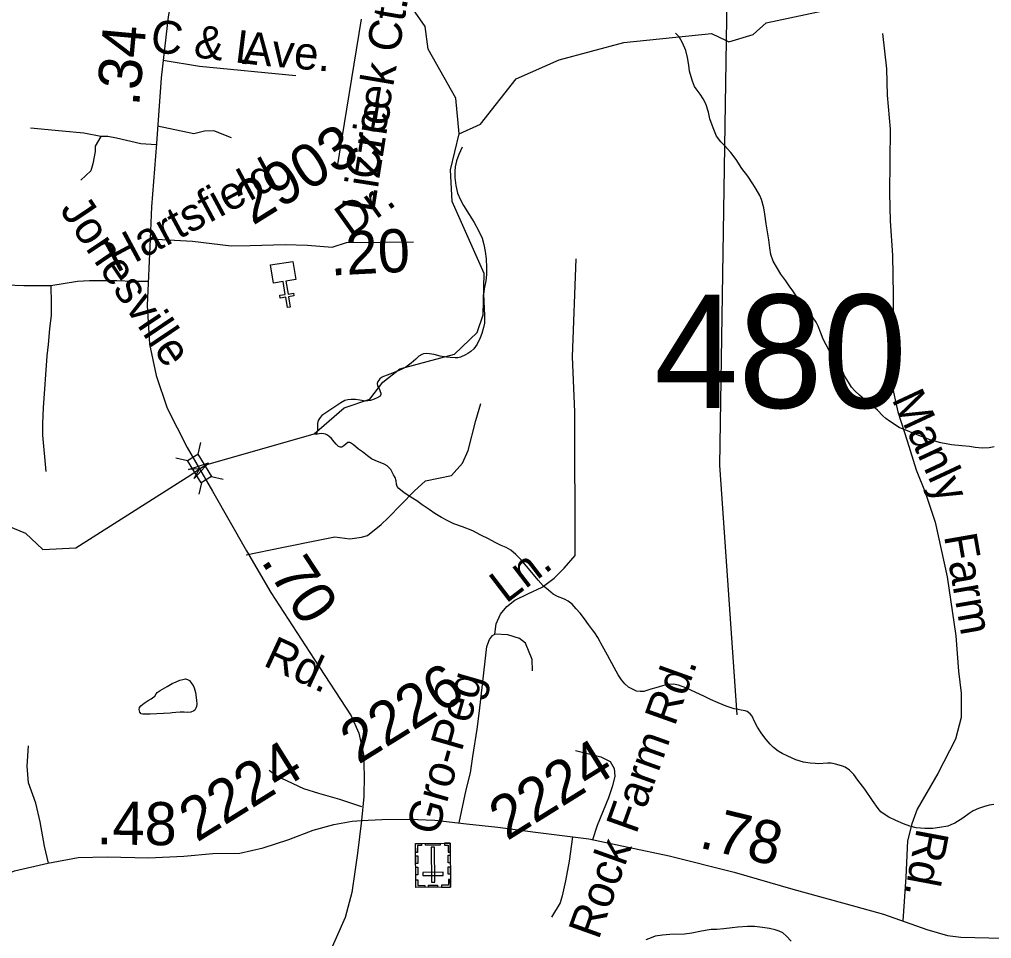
# Model space of a CAD drawing. Extents: x 2001466 to 31450019, y -30647475 to 847247.
# Drawn here: x 2153535 to 2159166, y 774816 to 780140 of the extents above; entities that cross this region are included whole.
import ezdxf

# ---------------------------------------------------------------- set-up
doc = ezdxf.new("R2010")
doc.units = 0
for name, color, linetype in [('Exist Cultural Cemetery CELL', 7, 'Continuous'), ('Exist Cultural Church CELL', 7, 'Continuous'), ('Exist Hydrographic Creek Single Shore', 7, 'Continuous'), ('Exist Hydrographic Misc Water Feature', 7, 'Continuous'), ('Exist Road Non-System Type 51', 7, 'Continuous'), ('Exist Road Non-System Type 51 Label', 7, 'Continuous'), ('Exist Road Secondary Mileage Hundredths English Label', 7, 'Continuous'), ('Exist Road Secondary Structure Standard Bridge Attributed CELL', 7, 'Continuous'), ('Exist Road Secondary Structure Standard Bridge CELL', 7, 'Continuous'), ('Exist Road Secondary Structure Standard Bridge Number Label', 7, 'Continuous'), ('Exist Road Secondary Type 51 Attributed', 7, 'Continuous'), ('Exist Road Secondary Type 51 Label', 7, 'Continuous'), ('Exist Road Secondary Type 51 Number Label', 7, 'Continuous'), ('Exist Utilities Electrical Transmission Line', 7, 'Continuous')]:
    doc.layers.add(name, color=color, linetype=linetype)

msp = doc.modelspace()

# ---------------------------------------------------------------- linework, layer by layer
at = {"layer": 'Exist Cultural Cemetery CELL'}
for points in [[(2156031.1, 775114.3), (2155832, 775112.9), (2155830.1, 775367.5), (2156029.2, 775369)], [(2155863.3, 775367.8), (2155863.4, 775356.3), (2155841.4, 775356.1), (2155841.7, 775315.7), (2155830.5, 775315.6), (2155830.1, 775367.5)], [(2155971.9, 775357.1), (2155887, 775356.4), (2155886.9, 775367.8), (2155971.8, 775368.5)], [(2155996.2, 775368.7), (2155996.2, 775357.2), (2156018.2, 775357.3), (2156018.5, 775316.9), (2156029.7, 775317), (2156029.3, 775368.9)], [(2155842, 775295.3), (2155842.4, 775252), (2155831, 775251.9), (2155830.7, 775295.2)], [(2155921.8, 775142.8), (2155940.5, 775143), (2155939, 775345.8), (2155920.4, 775345.6)], [(2156029.8, 775299), (2156030.1, 775255.7), (2156018.7, 775255.6), (2156018.4, 775298.9)], [(2155842.5, 775229.4), (2155842.8, 775186.1), (2155831.4, 775186), (2155831.1, 775229.3)], [(2155989.8, 775182.1), (2155989.6, 775200.8), (2155871.9, 775199.9), (2155872, 775181.2)], [(2156030.2, 775231.8), (2156030.6, 775188.5), (2156019.2, 775188.4), (2156018.9, 775231.7)], [(2155831.6, 775156.3), (2155843, 775156.3), (2155843.2, 775124.1), (2155883.8, 775124.4), (2155883.8, 775113.3), (2155831.9, 775112.9)], [(2155957, 775113.8), (2155905.2, 775113.4), (2155905.1, 775124.8), (2155956.9, 775125.2)], [(2156030.8, 775157.7), (2156019.4, 775157.6), (2156019.7, 775125.4), (2155979.1, 775125.1), (2155979.2, 775114), (2156031.1, 775114.3)]]:
    msp.add_lwpolyline(points, close=True, dxfattribs=at)
at = {"layer": 'Exist Cultural Church CELL'}
msp.add_lwpolyline([(2155135.3, 778633.3), (2155079, 778624.4), (2155090.8, 778549.2), (2155122.4, 778554.2), (2155124.9, 778538.4), (2155093.3, 778533.4), (2155102.6, 778474), (2155086.8, 778471.5), (2155077.5, 778530.9), (2155045.9, 778526), (2155043.4, 778541.8), (2155075, 778546.7), (2155063.2, 778621.9), (2155006.2, 778613.1), (2154989.8, 778718.3), (2155118.8, 778738.5)], close=True, dxfattribs=at)
at = {"layer": 'Exist Hydrographic Creek Single Shore'}
for points in [[(2156081.2, 779477.4), (2156063.2, 779684.5), (2155903.3, 779966.6), (2155885.2, 780098.1), (2155827.2, 780181.3), (2155799.3, 780700.3), (2155779.1, 780761.7)], [(2157629.3, 780016.8), (2157644.3, 780009.6), (2157785.2, 780052.6), (2157860.3, 780119.9), (2158251.3, 780203.7), (2158798.2, 780625.5), (2158914.2, 780692), (2159203.8, 780779.7)], [(2156081.2, 779477.4), (2156205.3, 779533.9), (2156412.2, 779795.3), (2156661.3, 779905), (2157036.2, 780005.6), (2157544.3, 780057.5), (2157629.3, 780016.8)], [(2153394.2, 777236.2), (2153570.4, 777163.7), (2153670.2, 777069.7), (2153861.3, 777078.9), (2154528.1, 777501.3), (2154578.3, 777537.6), (2154615, 777559.7), (2155241.3, 777739.5), (2155415.2, 777890.1), (2155564.3, 777939.6), (2155639.4, 778039.7), (2155738.2, 778116.4), (2156055.2, 778201.7), (2156187.2, 778327), (2156220.3, 778428), (2156227.2, 778667.4), (2156041.2, 779084.5), (2156032.2, 779268.5), (2156081.2, 779477.4)]]:
    msp.add_lwpolyline(points, dxfattribs=at)
at = {"layer": 'Exist Hydrographic Misc Water Feature'}
for points in [[(2159180.6, 777663.9), (2159151.1, 777657.8), (2159111.3, 777655.7), (2159070.9, 777661.4), (2159037.3, 777665.3), (2158993.2, 777670.7), (2158934.5, 777676.8), (2158872.8, 777688.2), (2158810.7, 777704), (2158734.6, 777733.4), (2158692.4, 777751.1), (2158630.4, 777776.8), (2158574.3, 777812.4), (2158554, 777828.4), (2158535.7, 777844.2), (2158505.8, 777875.9), (2158477.5, 777900), (2158458, 777917.6), (2158429.5, 777937.8), (2158401.4, 777963.5), (2158373.3, 777989.2), (2158355.5, 778009.4), (2158337, 778039), (2158314.5, 778074.8), (2158296.4, 778118.9), (2158284.5, 778146.7), (2158274.5, 778160.8), (2158258.5, 778176.6), (2158244.1, 778190.5), (2158230, 778214.6), (2158208, 778254.4), (2158189.8, 778288), (2158175.2, 778327.9), (2158161.3, 778364.1), (2158149.2, 778385.8), (2158128.9, 778417.7), (2158106.7, 778449.8), (2158082.3, 778479.5), (2158056.7, 778511.4), (2158033.9, 778539.1), (2158014.1, 778566.9), (2157994, 778597.1), (2157973.5, 778625), (2157945.8, 778664.8), (2157925.5, 778696.7), (2157901.5, 778740.5), (2157886.9, 778778.4), (2157881, 778816.3), (2157876.7, 778862.3), (2157860.1, 778956.1), (2157851.9, 779012.1), (2157847.6, 779048), (2157833.2, 779096.1), (2157823.2, 779119.9), (2157802.6, 779155.8), (2157783, 779187.7), (2157754.5, 779231.3), (2157720, 779277.1), (2157685.8, 779328.9), (2157655.8, 779368.7), (2157619.5, 779408.7), (2157597.2, 779430.3), (2157573.2, 779464.4), (2157553.1, 779512.1), (2157534.4, 779564), (2157526.4, 779602.1), (2157510.2, 779650), (2157496.1, 779679.7), (2157477.6, 779707.6), (2157455.5, 779737.8), (2157445.4, 779751.5), (2157433.6, 779781.6), (2157425.4, 779807.2), (2157416.7, 779839.4), (2157413, 779875.3), (2157404.6, 779919.1), (2157394.6, 779959.2), (2157376.3, 780004.9), (2157356, 780038.8), (2157335.9, 780060.9)], [(2156100.1, 779400), (2156080.4, 779358), (2156066.5, 779319.9), (2156058.7, 779285.8), (2156056.6, 779261.7), (2156057.2, 779223.9), (2156063.2, 779178), (2156073.2, 779133.9), (2156090.1, 779094), (2156107.7, 779062.1), (2156140.3, 779010.1), (2156168.8, 778964.5), (2156194.8, 778916.7), (2156215.1, 778872.7), (2156224.8, 778836.7), (2156233.2, 778794.9), (2156237.7, 778752.9), (2156239.9, 778703), (2156239.9, 778662.8), (2156236.3, 778624.8), (2156226.4, 778578.9), (2156222.9, 778546.9), (2156225, 778510.9), (2156227.4, 778459.1), (2156229.5, 778431.1), (2156229.3, 778406.8), (2156228.1, 778381.1), (2156223.5, 778354.9), (2156214.1, 778321.1), (2156204.3, 778295), (2156186.4, 778258.8), (2156166.7, 778232.5), (2156148.7, 778216.6), (2156132.7, 778204.4), (2156118.6, 778196.4), (2156090.7, 778184.4), (2156074.7, 778180.3), (2156058.5, 778180.3), (2156030.8, 778182.1), (2156009.1, 778183.8), (2155973, 778189.6), (2155936.9, 778199.6), (2155910.6, 778203.1), (2155892.6, 778205), (2155875, 778202.9), (2155864.9, 778199.1), (2155848.7, 778189), (2155831.3, 778172.9), (2155805, 778148.5), (2155773.2, 778126.5), (2155745.6, 778112.5), (2155705.6, 778094.2), (2155665.8, 778079.9), (2155643.7, 778071.9), (2155632, 778065.6), (2155621.7, 778057.8), (2155611.7, 778043.5), (2155608, 778031.4), (2155609.8, 778017.8), (2155617.8, 778001.5), (2155624.2, 777985.6), (2155628.5, 777975.6), (2155628.3, 777967.5), (2155624.2, 777957.6), (2155606.3, 777947.7), (2155590.5, 777939.6), (2155568.6, 777933.5), (2155538.7, 777929.2), (2155506.5, 777935.3), (2155482.5, 777938.9), (2155456.4, 777938.7), (2155436.6, 777936.5), (2155420.6, 777932.4), (2155396.6, 777918.2), (2155368.5, 777900.1), (2155332.6, 777875.9), (2155304.9, 777857.8), (2155287.3, 777845.9), (2155277, 777833.6), (2155265.5, 777817.6), (2155261.2, 777799.5), (2155261.4, 777777.6), (2155261.6, 777763.7), (2155257.7, 777747.7), (2155249.7, 777735.5)], [(2157499.8, 776220.8), (2157453.6, 776242.4), (2157395.4, 776268.2), (2157353, 776284), (2157323.2, 776289.7), (2157291, 776287.6), (2157259.1, 776279.5), (2157221.3, 776269.4), (2157191.4, 776260.9), (2157151.2, 776246.7), (2157131.3, 776246.9), (2157109.6, 776248.6), (2157085.6, 776260.3), (2157063.2, 776272.2), (2157041.1, 776292.2), (2157023, 776314), (2157002.9, 776343.8), (2156979, 776385.9), (2156940.4, 776457.5), (2156902.3, 776527.4), (2156898, 776535.3), (2156885.9, 776559.1), (2156868, 776586.9), (2156853.5, 776604.9), (2156831.3, 776635.1), (2156807.1, 776668.8), (2156782.7, 776700.4), (2156758.9, 776726.3), (2156737, 776752.4), (2156712.8, 776770.3), (2156692.7, 776782.2), (2156650.7, 776797.9), (2156626.7, 776811.7), (2156600, 776833.5), (2156568.2, 776859.5), (2156539.9, 776891.3), (2156512.1, 776925.1), (2156471.4, 776972.6), (2156441.7, 777010.4), (2156411, 777040.6), (2156380.8, 777066.3), (2156355, 777081.9), (2156325, 777093.8), (2156290.8, 777109.9), (2156252.9, 777131.5), (2156206.7, 777153.1), (2156160.6, 777177.1), (2156100.7, 777200.8), (2156050.5, 777218.1), (2156016, 777236.2), (2155980.1, 777255.9), (2155941.8, 777277.5), (2155908, 777301.3), (2155868, 777329.2), (2155836, 777351.1), (2155801.7, 777373), (2155781.4, 777386.5), (2155761.4, 777400.6), (2155743.3, 777412.6), (2155733.5, 777422.6), (2155723, 777434.3), (2155719.1, 777448.3), (2155717.1, 777466.5), (2155710.9, 777486.4), (2155702.5, 777502.3), (2155686.7, 777532.3), (2155664.4, 777554), (2155648.6, 777564.1), (2155596.3, 777585.7), (2155574.3, 777595.5), (2155552, 777611.5), (2155522.1, 777635.1), (2155499.9, 777651.1), (2155470, 777675), (2155453.6, 777686.8), (2155448, 777688.9), (2155437.8, 777688.8), (2155426.3, 777680.4), (2155414, 777670.5), (2155402.1, 777662.6), (2155393.9, 777662.6), (2155384.1, 777666.5), (2155370.1, 777680.4), (2155358, 777694), (2155343.5, 777712), (2155327.7, 777726.2), (2155315.8, 777734), (2155307.6, 777738.2), (2155297.5, 777740), (2155283.4, 777741.8), (2155249.7, 777735.5)], [(2154407.2, 776121), (2154293, 776116.8), (2154250.7, 776116.3), (2154240.9, 776118.2), (2154233.3, 776128.2), (2154228.8, 776142.3), (2154231.3, 776154.1), (2154238.8, 776164.3), (2154258.5, 776180.4), (2154280.9, 776194.5), (2154298.7, 776204.8), (2154306.5, 776210.5), (2154318.8, 776220.8), (2154326.6, 776234.6), (2154332.3, 776240.7), (2154350, 776253), (2154390.2, 776276.9), (2154420.1, 776293.5), (2154442.3, 776303.6), (2154463.8, 776313.7), (2154481.8, 776317.4), (2154497.6, 776319.9), (2154509.5, 776317.7), (2154519.8, 776310.1), (2154534.3, 776292.1), (2154542.3, 776281.9), (2154548.1, 776268.1), (2154554.4, 776241.9), (2154560.6, 776198), (2154563, 776174.1), (2154560.8, 776160.3), (2154556.5, 776150), (2154550.5, 776139.9), (2154544.8, 776135.9), (2154526.9, 776128.1), (2154509.1, 776125.9), (2154489, 776127.7), (2154465.2, 776127.7), (2154441, 776125.6), (2154419.1, 776123.3), (2154407.2, 776121)], [(2159178.5, 775592.4), (2159152.9, 775588.6), (2159118.9, 775580), (2159090.8, 775570), (2159058.6, 775555.8), (2159035.2, 775539.9), (2158998.9, 775513.7), (2158953, 775485.4), (2158929.2, 775475.2), (2158911.8, 775466.9), (2158865.2, 775458.9), (2158825.4, 775454.4), (2158779.5, 775454.4), (2158753.5, 775456.3), (2158729.5, 775457.9), (2158693.4, 775467.9), (2158655.3, 775481.7), (2158611.2, 775499.3), (2158571, 775519.2), (2158542.9, 775536.8), (2158524.8, 775550.9), (2158509.3, 775568.7), (2158476.9, 775616.6), (2158432.2, 775682.2), (2158391.8, 775734.1), (2158367.8, 775765.8), (2158343.6, 775791.7), (2158317.7, 775809.4), (2158303.4, 775815.7), (2158283.5, 775821.5), (2158261.6, 775827.3), (2158237.6, 775831.3), (2158215.4, 775833.1), (2158163.7, 775828.7), (2158143.6, 775830.5), (2158115.4, 775832.3), (2158077.2, 775838.1), (2158031.5, 775851.9), (2157985.6, 775871.9), (2157953.4, 775887.3), (2157929.4, 775901.4), (2157902.7, 775923.3), (2157883, 775942.9), (2157860.7, 775969.1), (2157834.8, 776002.9), (2157810.4, 776040.7), (2157792.4, 776074.3), (2157779.9, 776104.6), (2157767.8, 776118.2), (2157750.2, 776132.2), (2157738.1, 776136.1), (2157715.9, 776138.2), (2157698.3, 776142.1), (2157674.1, 776147.8), (2157627.9, 776161.7), (2157582, 776181.2), (2157537.5, 776200.9), (2157499.8, 776220.8)], [(2158005.4, 774802), (2157979, 774829.8), (2157957.3, 774849.8), (2157935.1, 774859.6), (2157913, 774867.4), (2157879.1, 774875.4), (2157838.7, 774881.1), (2157793, 774886.8), (2157753, 774886.7), (2157697, 774882.2), (2157662.8, 774878.1), (2157615, 774871.9), (2157575, 774869.5), (2157541, 774869.3), (2157485.4, 774859.1), (2157429.5, 774846.9), (2157387.4, 774842.7), (2157301.7, 774840.2), (2157259.3, 774835.7), (2157217.4, 774829.8), (2157193.6, 774821.3), (2157163.5, 774809.2)]]:
    msp.add_lwpolyline(points, dxfattribs=at)
at = {"layer": 'Exist Road Non-System Type 51'}
for points in [[(2155513.6, 780141.2), (2155373.8, 779276.6)], [(2158533.6, 780058.8), (2158556.5, 779853), (2158561.8, 779700.1), (2158577.6, 779504.9), (2158574.1, 779133.9), (2158579.3, 778973.9), (2158591.6, 778771.7), (2158595.1, 778544.8), (2158593.4, 778235.4), (2158586.4, 778033.1), (2158623.3, 777866.1), (2158677.7, 777699.1), (2158728.7, 777532), (2158781.4, 777401.9), (2158839.4, 777227.8), (2158907.9, 776911.3), (2158958.9, 776570.2), (2158974.7, 776364.5), (2158990.5, 776237.9), (2158990.5, 776097.2), (2158957.1, 775970.6), (2158855.2, 775771.9), (2158735.7, 775566.2), (2158704.1, 775481.8), (2158679.5, 775381.6), (2158668.9, 775172.3), (2158651.2, 774918.4)], [(2154367.8, 779903.5), (2154578.4, 779868.3), (2155135.9, 779814)], [(2154762.8, 779454.8), (2154661.7, 779495.2), (2154607.4, 779491.6), (2154545.8, 779477.1), (2154335.5, 779521.3)], [(2154006.5, 779462.6), (2153908.8, 779480.8), (2153782.1, 779491.6), (2153598.9, 779509.9)], [(2154006.5, 779462.6), (2153973.9, 779404.7), (2153973.9, 779375.7), (2153959.4, 779303.3), (2153948.6, 779263.4), (2153890.7, 779209.1)], [(2154327.5, 779413.2), (2154238.2, 779419.2), (2154097, 779451.8), (2154046.3, 779462.6), (2154006.5, 779462.6)], [(2156288.7, 776578.8), (2156296.6, 776640.1), (2156321.9, 776695.1), (2156358.9, 776739.7), (2156404.9, 776775.4), (2156480.6, 776812.4), (2156563.3, 776851.9), (2156631.4, 776904.4), (2156689.6, 776961.2), (2156753.5, 777035.1), (2156752.1, 777867.2), (2156737.9, 778185.3), (2156760.6, 778753.3)], [(2153716.2, 778596.9), (2153560.5, 778596.9), (2153455.6, 778600.5), (2153316, 778638.3), (2153242.2, 778638.3), (2153179, 778623), (2153132.7, 778612.1)], [(2154281.6, 778622.2), (2154194, 778622.2), (2154099.9, 778625.9), (2153940.6, 778625.9), (2153871.8, 778622.2), (2153716.2, 778596.9)], [(2153716.2, 778596.9), (2153719.8, 778495.5), (2153719.8, 778426.6), (2153708.9, 778346.9), (2153701.7, 778256.4), (2153694.5, 778191.2), (2153672.7, 777890.5), (2153669.1, 777800), (2153669.1, 777731.1), (2153687.2, 777521)], [(2154847.6, 777038.1), (2155054.6, 777080.5), (2155276, 777126), (2155361.2, 777143), (2155449.2, 777131.6), (2155517.3, 777140.2), (2155551.4, 777151.5), (2155630.8, 777214), (2155670.6, 777253.8), (2155821, 777407.1), (2155886.3, 777466.8), (2156036.8, 777498), (2156102.1, 777569), (2156133.3, 777642.8), (2156178.7, 777816.1), (2156207.1, 777915.5)], [(2156082.8, 775486.1), (2156123.4, 775677.6), (2156147, 775775.5), (2156160.5, 775870), (2156185.8, 776028.3), (2156200, 776136.2), (2156241.5, 776507.9), (2156258.3, 776548.4), (2156275.2, 776572), (2156288.7, 776578.8)], [(2156507.7, 776366.6), (2156504.1, 776432.5), (2156466.2, 776527.3), (2156431.9, 776553.4), (2156363.4, 776575.1), (2156288.7, 776578.8)], [(2153703.7, 775253.9), (2153680.5, 775351.1), (2153654.2, 775491.6), (2153630.1, 775601.4), (2153588.4, 775719.1), (2153579.6, 775814.4), (2153588.4, 775933)], [(2156755.3, 775906.4), (2156903.2, 775868.5), (2156957.3, 775841.4), (2156979, 775801.7), (2156984.4, 775756.6), (2156969.9, 775700.6), (2156946.5, 775632), (2156881.6, 775471.4), (2156854.6, 775389)], [(2155518.7, 775579.6), (2155391, 775622.2), (2155270.1, 775657.3), (2155182.4, 775684.3), (2155022, 775758.5), (2154981.1, 775789.1)], [(2156738.8, 775405.5), (2156719.2, 775263.8), (2156697.6, 775150.1), (2156679.6, 775063.5), (2156666.9, 775023.8), (2156616.4, 774940.8)]]:
    msp.add_lwpolyline(points, dxfattribs=at)
at = {"layer": 'Exist Road Secondary Structure Standard Bridge Attributed CELL'}
msp.add_lwpolyline([(2154513.5, 777533.4), (2154629.6, 777570.7), (2154547.6, 777480.4), (2154578.3, 777537.6)], close=True, dxfattribs=at)
at = {"layer": 'Exist Road Secondary Structure Standard Bridge CELL'}
for p, q in [((2154584.6, 777688.8), (2154568.8, 777621.6)), ((2154441.6, 777600.2), (2154508.8, 777584.4)), ((2154648, 777493), (2154715.2, 777477.2)), ((2154589.4, 777456.6), (2154573.6, 777389.5))]:
    msp.add_line(p, q, dxfattribs=at)
msp.add_lwpolyline([(2154568.8, 777621.6), (2154648.3, 777493.1), (2154588.3, 777456), (2154508.8, 777584.4)], close=True, dxfattribs=at)
at = {"layer": 'Exist Road Secondary Type 51 Attributed'}
for points in [[(2154499.1, 780748.1), (2154472.5, 780576.3), (2154396.1, 780155.4), (2154356.3, 779801.5), (2154328.1, 779420.3), (2154300.9, 779053.8), (2154293, 778868.5)], [(2154293, 778868.5), (2154275.2, 778483.1), (2154287.8, 778259), (2154327.5, 778076.8), (2154390.3, 777888.4), (2154507.2, 777660.9), (2154578.3, 777537.6)], [(2154293, 778868.5), (2154538.4, 778854.9), (2154762.3, 778827.6), (2154871.1, 778829.7), (2155074.1, 778836), (2155203.9, 778831.8), (2155346.2, 778821.3), (2155429.9, 778848.6), (2155817.1, 778850.7)], [(2154578.3, 777537.6), (2154653.1, 777407.1), (2154849.7, 777061.1), (2154990.9, 776820.3), (2155242.1, 776434.9), (2155456.6, 776106.2), (2155500.5, 776005.6), (2155527.7, 775882.1), (2155531.9, 775758.5), (2155529.8, 775639.1), (2155516.8, 775501)], [(2153060.8, 775073.9), (2153219.3, 775101.2), (2153351.1, 775146.2), (2153506.5, 775208), (2153699.1, 775253), (2153874.8, 775286.5), (2154042.8, 775289.7), (2154283.5, 775284.4), (2154487.5, 775293.8), (2154654.9, 775308.5), (2154811.4, 775310.6), (2154947.4, 775341), (2155094.9, 775390.2), (2155236.2, 775444.6), (2155356, 775477.1), (2155461.7, 775497), (2155516.8, 775501)], [(2155516.8, 775501), (2155492.8, 775310.5), (2155477.6, 775203.6), (2155460.9, 775083.2), (2155421.1, 774938.7), (2155324.3, 774719.9), (2155251.1, 774532.4), (2155211.8, 774421.4), (2155112.4, 774126.2), (2155035.5, 773861.2), (2154959.1, 773594.2), (2154912.6, 773405.7), (2154888.5, 773285.3), (2154881.7, 773138.7), (2154873.3, 772929.3), (2154863.4, 772409.9), (2154858.7, 771963.8), (2154844.5, 771492.6), (2154832.5, 771038.2), (2154818.4, 770765.9), (2154793.3, 770634), (2154744.6, 770511.5), (2154672.4, 770374.3), (2154480.9, 770124.1)], [(2155516.8, 775501), (2155633.8, 775506.4), (2155791.8, 775508.5), (2155941.5, 775502.2), (2156125.1, 775481.3), (2156305.1, 775461.4), (2156523.8, 775433.1), (2156834, 775393.3), (2157061.1, 775346.2), (2157298.6, 775295.9), (2157675.8, 775201.7), (2158013.8, 775103.3), (2158379.5, 775002.7), (2158539.6, 774957.7), (2158791.8, 774868.7), (2158911.1, 774834.2), (2158988.5, 774823.7), (2159231.8, 774818.4), (2159389.8, 774821.6), (2159530, 774822.6)]]:
    msp.add_lwpolyline(points, dxfattribs=at)
at = {"layer": 'Exist Utilities Electrical Transmission Line'}
msp.add_line((2157635.4, 780401.1), (2157629.3, 780016.8), dxfattribs=at)
msp.add_lwpolyline([(2157629.3, 780016.8), (2157590.3, 777558.7), (2157690.1, 776111.7)], dxfattribs=at)

# ---------------------------------------------------------------- texts
at = {"layer": 'Exist Road Non-System Type 51 Label'}
for s, rotation, p in [('Creek Ct.', 80.2797, (2155606.3, 779203.3)), ('C & L', 352.8209, (2154287.9, 779953.9)), ('Ave.', 354.9686, (2154824.2, 779882.3)), ('Lizzie', 81.0541, (2155588.6, 779016.8)), ('Manly', 295.012, (2158585.2, 777940.5)), ('Farm', 279.8637, (2158889.7, 777148.8)), ('Ln.', 37.4197, (2156353.7, 776753.5)), ('Rock Farm Rd.', 70.3555, (2156889.2, 774804.6)), ('Gro-Peg', 73.917, (2155955.1, 775405.8)), ('Rd.', 259.3646, (2158733.8, 775460.5))]:
    msp.add_text(s, height=190, rotation=rotation, dxfattribs=at).set_placement(p)
at = {"layer": 'Exist Road Secondary Mileage Hundredths English Label'}
for s, rotation, p in [('.34', 84.8368, (2154227.7, 779632.7)), ('.20', 2.8941, (2155338.3, 778656.1)), ('.70', 303.3116, (2154929.7, 777002.8)), ('.48', 359.0993, (2153979.9, 775362.7)), ('.78', 346.2571, (2157465.2, 775345.1))]:
    msp.add_text(s, height=250, rotation=rotation, dxfattribs=at).set_placement(p)
at = {"layer": 'Exist Road Secondary Structure Standard Bridge Number Label'}
msp.add_text('480', height=656.17, dxfattribs=at).set_placement((2157211.1, 777889.6))
at = {"layer": 'Exist Road Secondary Type 51 Label'}
for s, rotation, p in [('Hartsfield', 28.2542, (2154096.7, 778670.1)), ('Dr.', 35.5412, (2155451.4, 778873.5)), ('Jonesville', 303.8921, (2153765.2, 779036.9)), ('Rd.', 335.2296, (2154940.4, 776400.3))]:
    msp.add_text(s, height=190, rotation=rotation, dxfattribs=at).set_placement(p)
at = {"layer": 'Exist Road Secondary Type 51 Number Label'}
for s, p in [('2903', (2154887, 778943.5)), ('2226', (2155497.8, 775821.5)), ('2224', (2154563.1, 775370.8)), ('2224', (2156359.4, 775379.7))]:
    msp.add_text(s, height=250, rotation=31.918, dxfattribs=at).set_placement(p)

doc.saveas('drawing.dxf')
